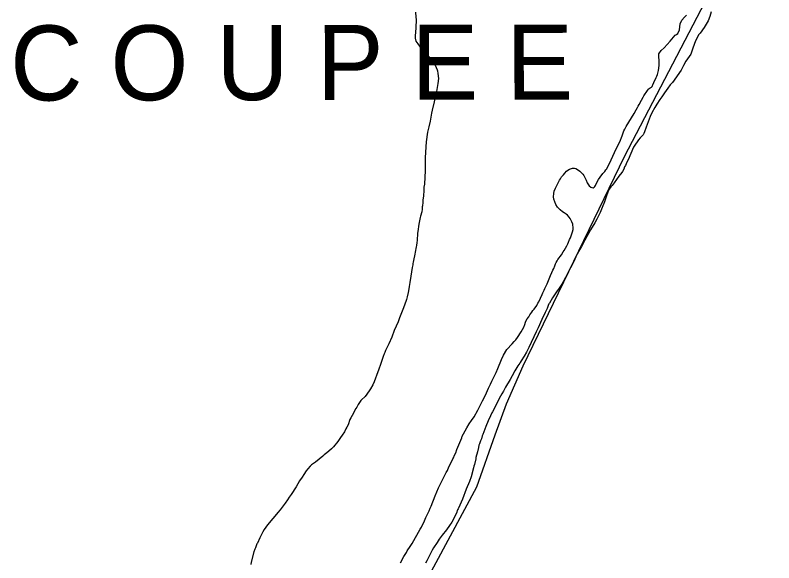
# Model space of a CAD drawing. Extents: x 3245246 to 3283090, y 806824 to 832173.
# Drawn here: x 3262804 to 3264493, y 815273 to 816493 of the extents above; entities that cross this region are included whole.
import ezdxf

# ---------------------------------------------------------------- set-up
doc = ezdxf.new("R2010")
doc.units = 0
for name, color, linetype in [('V-SITE-VEGE', 7, 'Continuous'), ('V-TOPO-GNAM-IDEN', 7, 'Continuous'), ('V-TOPO-SHOR', 7, 'Continuous')]:
    doc.layers.add(name, color=color, linetype=linetype)

msp = doc.modelspace()

# ---------------------------------------------------------------- linework, layer by layer
at = {"layer": 'V-SITE-VEGE'}
for p, q in [((3263694.9, 816499.5), (3263695.9, 816488.5)), ((3263695.9, 816488.5), (3263696.2, 816483.2)), ((3264287.5, 816482.1), (3264293.4, 816488.5)), ((3264293.4, 816488.5), (3264298, 816493)), ((3264350.4, 816490.3), (3264346.4, 816480.7)), ((3264353.3, 816500.6), (3264350.4, 816490.3)), ((3263696.2, 816483.2), (3263695.5, 816465.2)), ((3264282.8, 816460.7), (3264284.1, 816473.4)), ((3264284.1, 816473.4), (3264287.5, 816482.1)), ((3264346.4, 816480.7), (3264337.3, 816465.4)), ((3263695.5, 816465.2), (3263693.9, 816446.6)), ((3264278.6, 816452.4), (3264282.8, 816460.7)), ((3264328.4, 816453), (3264326, 816449.9)), ((3264337.3, 816465.4), (3264328.4, 816453)), ((3263693.9, 816446.6), (3263694.2, 816442)), ((3263694.2, 816442), (3263695.9, 816435.3)), ((3264262.2, 816434.8), (3264268.9, 816443.9)), ((3264268.9, 816443.9), (3264272.9, 816448.3)), ((3264272.9, 816448.3), (3264276, 816450.3)), ((3264276, 816450.3), (3264278.6, 816452.4)), ((3264326, 816449.9), (3264318.2, 816435.9)), ((3263695.9, 816435.3), (3263700.2, 816429)), ((3263700.2, 816429), (3263709.1, 816416.4)), ((3264241.7, 816414.7), (3264248.2, 816420.5)), ((3264248.2, 816420.5), (3264262.2, 816434.8)), ((3264312.6, 816419.4), (3264307.6, 816406.4)), ((3264318.2, 816435.9), (3264312.6, 816419.4)), ((3263709.1, 816416.4), (3263711.5, 816413.4)), ((3263711.5, 816413.4), (3263719.1, 816405.4)), ((3263719.1, 816405.4), (3263724.4, 816400.7)), ((3264236.7, 816407), (3264241.7, 816414.7)), ((3264237.1, 816385.7), (3264236.7, 816407)), ((3264307.6, 816406.4), (3264296.5, 816390.3)), ((3263724.4, 816400.7), (3263730.7, 816394.1)), ((3263730.7, 816394.1), (3263735.4, 816388.4)), ((3263735.4, 816388.4), (3263743.4, 816371.5)), ((3264237, 816380.6), (3264237.1, 816385.7)), ((3264296.5, 816390.3), (3264291.3, 816381.2)), ((3263743.4, 816371.5), (3263744, 816368.8)), ((3263744, 816368.8), (3263745, 816363.2)), ((3264233.3, 816360.7), (3264235.9, 816369.5)), ((3264235.9, 816369.5), (3264237, 816380.6)), ((3264286.3, 816370.9), (3264266.7, 816343.4)), ((3264291.3, 816381.2), (3264286.3, 816370.9)), ((3263746, 816351.9), (3263744.7, 816340.9)), ((3263745, 816363.2), (3263746, 816351.9)), ((3264225.5, 816343.4), (3264230.9, 816353.9)), ((3264230.9, 816353.9), (3264232.3, 816357)), ((3264232.3, 816357), (3264233.3, 816360.7)), ((3263744.7, 816340.9), (3263741.3, 816318.7)), ((3264221.8, 816334.2), (3264222.2, 816336.2)), ((3264222.2, 816336.2), (3264223.1, 816338)), ((3264223.1, 816338), (3264225.5, 816343.4)), ((3264261.9, 816337.6), (3264256.8, 816330.4)), ((3264266.7, 816343.4), (3264261.9, 816337.6)), ((3263741.3, 816318.7), (3263731.7, 816281.4)), ((3264203.2, 816313.4), (3264211.1, 816325.5)), ((3264211.1, 816325.5), (3264213.3, 816328.3)), ((3264213.3, 816328.3), (3264215.4, 816330)), ((3264215.4, 816330), (3264217.2, 816331.3)), ((3264217.2, 816331.3), (3264220, 816332.9)), ((3264220, 816332.9), (3264221.8, 816334.2)), ((3264249.4, 816320.1), (3264243.4, 816311.3)), ((3264256.8, 816330.4), (3264249.4, 816320.1)), ((3264192.5, 816294.2), (3264197.8, 816303.4)), ((3264197.8, 816303.4), (3264201.4, 816310.3)), ((3264201.4, 816310.3), (3264203.2, 816313.4)), ((3264238.9, 816305.1), (3264232, 816294.7)), ((3264243.4, 816311.3), (3264238.9, 816305.1)), ((3264185.9, 816282.1), (3264188.8, 816287.1)), ((3264188.8, 816287.1), (3264190.3, 816290.2)), ((3264190.3, 816290.2), (3264192.5, 816294.2)), ((3264227.6, 816287.2), (3264221.3, 816275.7)), ((3264232, 816294.7), (3264227.6, 816287.2)), ((3263730.7, 816275.1), (3263727.4, 816256.8)), ((3263731.7, 816281.4), (3263730.7, 816275.1)), ((3264175.8, 816264.3), (3264181.7, 816274.4)), ((3264181.7, 816274.4), (3264185.9, 816282.1)), ((3264217.4, 816267.2), (3264208.1, 816243.7)), ((3264221.3, 816275.7), (3264217.4, 816267.2)), ((3263727.4, 816256.8), (3263724.4, 816244.6)), ((3264164, 816245.1), (3264175.8, 816264.3)), ((3263724.4, 816244.6), (3263722, 816232.6)), ((3264155, 816224.5), (3264159, 816235.4)), ((3264159, 816235.4), (3264160.9, 816239.3)), ((3264160.9, 816239.3), (3264164, 816245.1)), ((3264208.1, 816243.7), (3264204.5, 816233)), ((3263722, 816232.6), (3263719, 816211)), ((3264149.6, 816211.1), (3264155, 816224.5)), ((3264195.3, 816220.1), (3264191.5, 816215.7)), ((3264201.4, 816226.2), (3264195.3, 816220.1)), ((3264203.1, 816229.6), (3264201.4, 816226.2)), ((3264204.5, 816233), (3264203.1, 816229.6)), ((3263719, 816211), (3263716.7, 816176.1)), ((3264141.9, 816195.4), (3264149.6, 816211.1)), ((3264181.5, 816201.1), (3264180.3, 816199.3)), ((3264184.9, 816205.8), (3264181.5, 816201.1)), ((3264188.4, 816211.1), (3264184.9, 816205.8)), ((3264191.5, 816215.7), (3264188.4, 816211.1)), ((3264130.7, 816170.9), (3264141.9, 816195.4)), ((3264176.4, 816189.8), (3264172.3, 816180.1)), ((3264177.7, 816193.7), (3264176.4, 816189.8)), ((3264180.3, 816199.3), (3264177.7, 816193.7)), ((3263716.7, 816176.1), (3263716.7, 816146.8)), ((3264120.6, 816150.6), (3264130.7, 816170.9)), ((3264169.3, 816172.1), (3264165.7, 816165.5)), ((3264172.3, 816180.1), (3264169.3, 816172.1)), ((3264033.8, 816147.6), (3264037.7, 816150.2)), ((3264037.7, 816150.2), (3264041.9, 816151.8)), ((3264041.9, 816151.8), (3264044.7, 816152.3)), ((3264044.7, 816152.3), (3264049.1, 816152.3)), ((3264049.1, 816152.3), (3264051.7, 816151.3)), ((3264051.7, 816151.3), (3264055.8, 816149.3)), ((3264055.8, 816149.3), (3264060.9, 816145.3)), ((3264118.5, 816148.3), (3264120.6, 816150.6)), ((3264158.7, 816150.2), (3264155.8, 816144.9)), ((3264160.3, 816155), (3264158.7, 816150.2)), ((3264162.1, 816158.1), (3264160.3, 816155)), ((3264165.7, 816165.5), (3264162.1, 816158.1)), ((3263716.7, 816146.8), (3263714.7, 816116.3)), ((3264017.8, 816128.6), (3264020.3, 816132.8)), ((3264020.3, 816132.8), (3264024.5, 816137.7)), ((3264024.5, 816137.7), (3264027.1, 816141.1)), ((3264027.1, 816141.1), (3264031.2, 816145.8)), ((3264031.2, 816145.8), (3264033.8, 816147.6)), ((3264060.9, 816145.3), (3264063.5, 816142.8)), ((3264063.5, 816142.8), (3264067.4, 816138.6)), ((3264067.4, 816138.6), (3264069.3, 816135.6)), ((3264069.3, 816135.6), (3264074.8, 816125.6)), ((3264102.5, 816127), (3264105.9, 816132.5)), ((3264105.9, 816132.5), (3264112, 816140.2)), ((3264112, 816140.2), (3264116.2, 816145.1)), ((3264116.2, 816145.1), (3264118.5, 816148.3)), ((3264147.9, 816134.7), (3264137.4, 816119.7)), ((3264154.4, 816142.8), (3264147.9, 816134.7)), ((3264155.8, 816144.9), (3264154.4, 816142.8)), ((3263714.7, 816116.3), (3263713.7, 816110)), ((3264006.4, 816107.5), (3264015.2, 816125.4)), ((3264015.2, 816125.4), (3264017.8, 816128.6)), ((3264074.8, 816125.6), (3264077.4, 816119.8)), ((3264077.4, 816119.8), (3264078.8, 816117.2)), ((3264078.8, 816117.2), (3264081.8, 816112.6)), ((3264095.5, 816113.5), (3264097.8, 816118.6)), ((3264097.8, 816118.6), (3264102.5, 816127)), ((3264137.4, 816119.7), (3264132.8, 816113.8)), ((3263713.6, 816100.7), (3263712.9, 816093)), ((3263713.7, 816110), (3263713.6, 816105.1)), ((3263713.6, 816105.1), (3263713.6, 816100.7)), ((3264002.7, 816095.9), (3264003.8, 816100.8)), ((3264003.8, 816100.8), (3264006.4, 816107.5)), ((3264081.8, 816112.6), (3264085.1, 816110.3)), ((3264085.1, 816110.3), (3264087.6, 816109.3)), ((3264087.6, 816109.3), (3264090.4, 816108.6)), ((3264090.4, 816108.6), (3264092.9, 816109.8)), ((3264092.9, 816109.8), (3264094.3, 816111.7)), ((3264094.3, 816111.7), (3264095.5, 816113.5)), ((3264124.8, 816102.8), (3264122.1, 816096.5)), ((3264126.4, 816105.8), (3264124.8, 816102.8)), ((3264128.2, 816108.5), (3264126.4, 816105.8)), ((3264129.9, 816110.5), (3264128.2, 816108.5)), ((3264132.8, 816113.8), (3264129.9, 816110.5)), ((3263712.4, 816090.5), (3263711.5, 816081.2)), ((3263712.9, 816093), (3263712.4, 816090.5)), ((3264002.2, 816088.5), (3264002.7, 816095.9)), ((3264003.1, 816082.9), (3264002.2, 816088.5)), ((3264007.5, 816071.1), (3264003.1, 816082.9)), ((3264120.1, 816091), (3264115.6, 816077.2)), ((3264122.1, 816096.5), (3264120.1, 816091)), ((3263710.1, 816065.9), (3263709.6, 816060.8)), ((3263710.6, 816068.2), (3263710.1, 816065.9)), ((3263711, 816073.8), (3263710.6, 816070.5)), ((3263710.6, 816070.5), (3263710.6, 816068.2)), ((3263711.5, 816081.2), (3263711, 816075.8)), ((3263711, 816075.8), (3263711, 816073.8)), ((3264010.8, 816065.5), (3264007.5, 816071.1)), ((3264016.8, 816059.3), (3264010.8, 816065.5)), ((3264115.6, 816077.2), (3264110.3, 816064.4)), ((3263706.6, 816047.8), (3263706.2, 816045.2)), ((3263708.2, 816053.1), (3263706.6, 816047.8)), ((3263708.7, 816055.2), (3263708.2, 816053.1)), ((3263709.6, 816060.8), (3263708.7, 816055.2)), ((3264022.4, 816055.1), (3264016.8, 816059.3)), ((3264025.9, 816053), (3264022.4, 816055.1)), ((3264030.5, 816049.7), (3264025.9, 816053)), ((3264033.1, 816047.4), (3264030.5, 816049.7)), ((3264106.1, 816053.4), (3264098.7, 816038.5)), ((3264110.3, 816064.4), (3264106.1, 816053.4)), ((3263703.4, 816031.3), (3263702.4, 816027.8)), ((3263705, 816042.4), (3263703.4, 816031.3)), ((3263706.2, 816045.2), (3263705, 816042.4)), ((3264037, 816043.2), (3264033.1, 816047.4)), ((3264039.1, 816040.2), (3264037, 816043.2)), ((3264041.4, 816035.8), (3264039.1, 816040.2)), ((3264042.6, 816032.6), (3264041.4, 816035.8)), ((3264044.9, 816027.5), (3264042.6, 816032.6)), ((3264093.9, 816030.8), (3264084.5, 816015.1)), ((3264098.7, 816038.5), (3264093.9, 816030.8)), ((3263702.4, 816027.8), (3263700.3, 816011.1)), ((3264044.4, 816010.5), (3264045.8, 816015.4)), ((3264046, 816018.9), (3264044.9, 816027.5)), ((3264045.8, 816015.4), (3264046, 816018.9)), ((3264084.5, 816015.1), (3264071.6, 815992.3)), ((3263699.6, 816007.2), (3263698.5, 815991.2)), ((3263700.3, 816011.1), (3263699.6, 816007.2)), ((3264038.1, 815993.4), (3264039.8, 815997.1)), ((3264039.8, 815997.1), (3264044.4, 816010.5)), ((3263696.9, 815980), (3263696.2, 815977)), ((3263698, 815987), (3263696.9, 815980)), ((3263698.5, 815991.2), (3263698, 815987)), ((3264031.6, 815979), (3264034.2, 815983.8)), ((3264034.2, 815983.8), (3264035.8, 815987.3)), ((3264035.8, 815987.3), (3264038.1, 815993.4)), ((3264071.6, 815992.3), (3264064.1, 815978.1)), ((3263694.3, 815965.2), (3263693.1, 815961)), ((3263696.2, 815977), (3263694.3, 815965.2)), ((3264019.6, 815959.3), (3264023.5, 815965.8)), ((3264023.5, 815965.8), (3264025.8, 815969)), ((3264025.8, 815969), (3264031.6, 815979)), ((3264059.8, 815970.7), (3264054.9, 815961.5)), ((3264064.1, 815978.1), (3264059.8, 815970.7)), ((3263690.3, 815946.6), (3263689.9, 815943.1)), ((3263693.1, 815961), (3263690.3, 815946.6)), ((3264010.1, 815945.6), (3264011.7, 815948.6)), ((3264011.7, 815948.6), (3264019.6, 815959.3)), ((3264054.9, 815961.5), (3264046.3, 815942.7)), ((3263687.6, 815930.8), (3263686.2, 815921.1)), ((3263688.7, 815937.1), (3263687.6, 815930.8)), ((3263688.9, 815939.7), (3263688.7, 815937.1)), ((3263689.9, 815943.1), (3263688.9, 815939.7)), ((3264002.9, 815928.6), (3264005.4, 815934.9)), ((3264005.4, 815934.9), (3264006.8, 815939.1)), ((3264006.8, 815939.1), (3264008.4, 815942.1)), ((3264008.4, 815942.1), (3264010.1, 815945.6)), ((3264046.3, 815942.7), (3264033, 815917.6)), ((3263686.2, 815921.1), (3263684.3, 815911.8)), ((3263988, 815895), (3263995.4, 815913.1)), ((3263995.4, 815913.1), (3263998.7, 815919.8)), ((3263998.7, 815919.8), (3264001, 815925.4)), ((3264001, 815925.4), (3264002.9, 815928.6)), ((3264033, 815917.6), (3264028.8, 815909)), ((3263682.4, 815897.7), (3263680.8, 815888.6)), ((3263684.3, 815911.8), (3263682.4, 815897.7)), ((3264023.6, 815899.4), (3264020.4, 815893.9)), ((3264028.8, 815909), (3264023.6, 815899.4)), ((3263680.1, 815883.5), (3263678.3, 815875.4)), ((3263680.8, 815888.6), (3263680.1, 815883.5)), ((3263978.7, 815874.8), (3263981.3, 815880.4)), ((3263981.3, 815880.4), (3263982.6, 815884.1)), ((3263982.6, 815884.1), (3263988, 815895)), ((3264014.8, 815885.4), (3264008.7, 815876.9)), ((3264020.4, 815893.9), (3264014.8, 815885.4)), ((3263676.4, 815865.9), (3263674.8, 815859.6)), ((3263678.3, 815875.4), (3263676.4, 815865.9)), ((3263969.4, 815854.9), (3263976.6, 815870.9)), ((3263976.6, 815870.9), (3263978.7, 815874.8)), ((3263999.9, 815863.8), (3263993.3, 815851.9)), ((3264008.7, 815876.9), (3263999.9, 815863.8)), ((3263670.6, 815846.9), (3263666.9, 815837.4)), ((3263674.8, 815859.6), (3263670.6, 815846.9)), ((3263959, 815838.6), (3263964.8, 815846.5)), ((3263964.8, 815846.5), (3263967.6, 815851.4)), ((3263967.6, 815851.4), (3263969.4, 815854.9)), ((3263990.5, 815846.5), (3263987.9, 815839.9)), ((3263992.1, 815850.1), (3263990.5, 815846.5)), ((3263993.3, 815851.9), (3263992.1, 815850.1)), ((3263666.9, 815837.4), (3263659.4, 815819)), ((3263949.5, 815825.6), (3263953.6, 815831.4)), ((3263953.6, 815831.4), (3263956.2, 815835.4)), ((3263956.2, 815835.4), (3263959, 815838.6)), ((3263983.9, 815830.7), (3263976.2, 815815.3)), ((3263987.9, 815839.9), (3263983.9, 815830.7)), ((3263659.4, 815819), (3263656.2, 815810.4)), ((3263939.9, 815809.2), (3263940.9, 815811.5)), ((3263940.9, 815811.5), (3263943.4, 815816.4)), ((3263943.4, 815816.4), (3263946.9, 815821.5)), ((3263946.9, 815821.5), (3263949.5, 815825.6)), ((3263976.2, 815815.3), (3263967.8, 815796.5)), ((3263656.2, 815810.4), (3263647.8, 815791)), ((3263930.4, 815788.1), (3263936, 815798.3)), ((3263936, 815798.3), (3263938.5, 815803.8)), ((3263938.5, 815803.8), (3263939.9, 815809.2)), ((3263967.8, 815796.5), (3263963.4, 815787.5)), ((3263647.8, 815791), (3263642, 815775.9)), ((3263922.3, 815775.5), (3263930.4, 815788.1)), ((3263963.4, 815787.5), (3263947.2, 815753.1)), ((3263635.3, 815761.3), (3263628.1, 815746.4)), ((3263642, 815775.9), (3263635.3, 815761.3)), ((3263898.6, 815748.2), (3263910, 815761.2)), ((3263910, 815761.2), (3263914.9, 815766.3)), ((3263914.9, 815766.3), (3263918.1, 815770.2)), ((3263918.1, 815770.2), (3263922.3, 815775.5)), ((3263628.1, 815746.4), (3263626.5, 815741.6)), ((3263891, 815735.9), (3263898.6, 815748.2)), ((3263947.2, 815753.1), (3263941.7, 815742.8)), ((3263623, 815733.2), (3263617.9, 815717.4)), ((3263625.1, 815738.8), (3263623, 815733.2)), ((3263626.5, 815741.6), (3263625.1, 815738.8)), ((3263886.5, 815726.1), (3263891, 815735.9)), ((3263936.5, 815733.5), (3263930.2, 815723.2)), ((3263941.7, 815742.8), (3263936.5, 815733.5)), ((3263617.9, 815717.4), (3263612.5, 815702.3)), ((3263878.2, 815706), (3263886.5, 815726.1)), ((3263922.9, 815712.2), (3263920.8, 815708.6)), ((3263926.9, 815718.1), (3263922.9, 815712.2)), ((3263928.2, 815719.7), (3263926.9, 815718.1)), ((3263930.2, 815723.2), (3263928.2, 815719.7)), ((3263610.9, 815698.9), (3263602.8, 815676.6)), ((3263612.5, 815702.3), (3263610.9, 815698.9)), ((3263865.2, 815677.9), (3263874.5, 815697.6)), ((3263874.5, 815697.6), (3263878.2, 815706)), ((3263915.8, 815700.8), (3263910.3, 815690.1)), ((3263920.8, 815708.6), (3263915.8, 815700.8)), ((3263602.8, 815676.6), (3263599.8, 815670.1)), ((3263861.7, 815671.4), (3263865.2, 815677.9)), ((3263905.7, 815682), (3263895.4, 815664.9)), ((3263910.3, 815690.1), (3263905.7, 815682)), ((3263595.1, 815661.1), (3263591.9, 815656.4)), ((3263599.8, 815670.1), (3263595.1, 815661.1)), ((3263850.5, 815646.8), (3263857.3, 815662.3)), ((3263857.3, 815662.3), (3263861.7, 815671.4)), ((3263895.4, 815664.9), (3263890.6, 815655.8)), ((3263582.6, 815643.7), (3263574.9, 815636)), ((3263591.9, 815656.4), (3263582.6, 815643.7)), ((3263843.8, 815634), (3263850.5, 815646.8)), ((3263884.4, 815644.2), (3263880.7, 815637.6)), ((3263887.1, 815649.6), (3263884.4, 815644.2)), ((3263890.6, 815655.8), (3263887.1, 815649.6)), ((3263567, 815626), (3263564, 815620.2)), ((3263573.3, 815634.6), (3263567, 815626)), ((3263574.9, 815636), (3263573.3, 815634.6)), ((3263836.8, 815619.4), (3263843.8, 815634)), ((3263880, 815635.6), (3263866.2, 815609.9)), ((3263880.7, 815637.6), (3263880, 815635.6)), ((3263561.9, 815616.8), (3263554, 815601.4)), ((3263564, 815620.2), (3263561.9, 815616.8)), ((3263825.2, 815598.6), (3263833.8, 815613.6)), ((3263833.8, 815613.6), (3263836.8, 815619.4)), ((3263866.2, 815609.9), (3263865, 815607.1)), ((3263549.1, 815592.6), (3263544.7, 815580.6)), ((3263550.8, 815596.3), (3263549.1, 815592.6)), ((3263554, 815601.4), (3263550.8, 815596.3)), ((3263819.9, 815590), (3263825.2, 815598.6)), ((3263861.7, 815601), (3263856.6, 815589.9)), ((3263865, 815607.1), (3263861.7, 815601)), ((3263542.2, 815575.2), (3263540.1, 815572)), ((3263544.7, 815580.6), (3263542.2, 815575.2)), ((3263809.2, 815574.2), (3263814.6, 815582.6)), ((3263814.6, 815582.6), (3263819.9, 815590)), ((3263851.4, 815577), (3263846.9, 815565.3)), ((3263856.6, 815589.9), (3263851.4, 815577)), ((3263536.6, 815565), (3263531.7, 815557.4)), ((3263540.1, 815572), (3263536.6, 815565)), ((3263799, 815555.2), (3263801.6, 815560.5)), ((3263801.6, 815560.5), (3263809.2, 815574.2)), ((3263844.8, 815559), (3263843.7, 815556)), ((3263846.9, 815565.3), (3263844.8, 815559)), ((3263522.2, 815543.9), (3263512.2, 815531.4)), ((3263527.8, 815552.3), (3263522.2, 815543.9)), ((3263531.7, 815557.4), (3263527.8, 815552.3)), ((3263786.9, 815525.7), (3263795.8, 815546.4)), ((3263795.8, 815546.4), (3263797.8, 815551.7)), ((3263797.8, 815551.7), (3263799, 815555.2)), ((3263840, 815544.9), (3263837.1, 815538)), ((3263841.6, 815549.5), (3263840, 815544.9)), ((3263843.7, 815556), (3263841.6, 815549.5)), ((3263508.1, 815527.2), (3263502, 815521.9)), ((3263512.2, 815531.4), (3263508.1, 815527.2)), ((3263784.4, 815518.3), (3263786.9, 815525.7)), ((3263834.9, 815530.1), (3263833, 815520.9)), ((3263836.3, 815535.2), (3263834.9, 815530.1)), ((3263837.1, 815538), (3263836.3, 815535.2)), ((3263488.8, 815511), (3263480.2, 815504)), ((3263492, 815514), (3263488.8, 815511)), ((3263497.6, 815518.6), (3263492, 815514)), ((3263502, 815521.9), (3263497.6, 815518.6)), ((3263779.3, 815506.9), (3263782.1, 815513.4)), ((3263782.1, 815513.4), (3263784.4, 815518.3)), ((3263829.6, 815507.8), (3263829.1, 815504.8)), ((3263833, 815520.9), (3263829.6, 815507.8)), ((3263463.7, 815491.5), (3263460.3, 815488.5)), ((3263472.3, 815497.8), (3263463.7, 815491.5)), ((3263480.2, 815504), (3263472.3, 815497.8)), ((3263769.5, 815487), (3263775.3, 815498.3)), ((3263775.3, 815498.3), (3263778.1, 815504.8)), ((3263778.1, 815504.8), (3263779.3, 815506.9)), ((3263826, 815492.1), (3263825, 815488.5)), ((3263829.1, 815504.8), (3263826, 815492.1)), ((3263451.9, 815478.5), (3263446.1, 815470.2)), ((3263455.1, 815482.9), (3263451.9, 815478.5)), ((3263460.3, 815488.5), (3263455.1, 815482.9)), ((3263759.8, 815466.8), (3263763.5, 815474.5)), ((3263763.5, 815474.5), (3263766.3, 815479.3)), ((3263766.3, 815479.3), (3263769.5, 815487)), ((3263824.2, 815484.8), (3263819.2, 815464.8)), ((3263825, 815488.5), (3263824.2, 815484.8)), ((3263442.6, 815464.1), (3263437, 815455.6)), ((3263446.1, 815470.2), (3263442.6, 815464.1)), ((3263752.6, 815453.6), (3263756.7, 815461.5)), ((3263756.7, 815461.5), (3263759.8, 815466.8)), ((3263819.2, 815464.8), (3263815.5, 815454.5)), ((3263429.6, 815442.6), (3263418.5, 815425.9)), ((3263437, 815455.6), (3263429.6, 815442.6)), ((3263738.9, 815422.7), (3263746.3, 815440.6)), ((3263746.3, 815440.6), (3263752.6, 815453.6)), ((3263815.5, 815454.5), (3263808.1, 815437.2)), ((3263418.5, 815425.9), (3263413.8, 815419.4)), ((3263729.8, 815399.3), (3263738.9, 815422.7)), ((3263808.1, 815437.2), (3263799.8, 815414.8)), ((3263404.5, 815405.9), (3263400.4, 815400.1)), ((3263410.3, 815414), (3263404.5, 815405.9)), ((3263413.8, 815419.4), (3263410.3, 815414)), ((3263799.8, 815414.8), (3263790.8, 815395.3)), ((3263393.4, 815391.3), (3263388.3, 815385.5)), ((3263400.4, 815400.1), (3263393.4, 815391.3)), ((3263720.5, 815378.4), (3263725.4, 815389.1)), ((3263725.4, 815389.1), (3263727.7, 815395.1)), ((3263727.7, 815395.1), (3263729.8, 815399.3)), ((3263788.8, 815391.1), (3263785.9, 815383.6)), ((3263790.2, 815393.4), (3263788.8, 815391.1)), ((3263790.8, 815395.3), (3263790.2, 815393.4)), ((3263381.8, 815377.2), (3263377.4, 815371.8)), ((3263388.3, 815385.5), (3263381.8, 815377.2)), ((3263714.7, 815366.6), (3263718.2, 815374)), ((3263718.2, 815374), (3263720.5, 815378.4)), ((3263782.6, 815377.4), (3263778.8, 815369.4)), ((3263785.9, 815383.6), (3263782.6, 815377.4)), ((3263365.5, 815358.1), (3263362.1, 815353)), ((3263377.4, 815371.8), (3263365.5, 815358.1)), ((3263708, 815353.1), (3263714.7, 815366.6)), ((3263770.8, 815356.5), (3263763.8, 815347)), ((3263775.6, 815364.1), (3263770.8, 815356.5)), ((3263778.8, 815369.4), (3263775.6, 815364.1)), ((3263354.9, 815342.1), (3263348.6, 815328.9)), ((3263358.1, 815347.9), (3263354.9, 815342.1)), ((3263362.1, 815353), (3263358.1, 815347.9)), ((3263687.3, 815316.3), (3263705, 815348)), ((3263705, 815348), (3263708, 815353.1)), ((3263763.8, 815347), (3263754, 815334.8)), ((3263348.6, 815328.9), (3263343, 815317.5)), ((3263748, 815326.2), (3263743.4, 815318.9)), ((3263754, 815334.8), (3263748, 815326.2)), ((3263338.8, 815307.1), (3263337.2, 815303.6)), ((3263341.9, 815315.5), (3263338.8, 815307.1)), ((3263343, 815317.5), (3263341.9, 815315.5)), ((3263676.6, 815300), (3263683.4, 815310)), ((3263683.4, 815310), (3263687.3, 815316.3)), ((3263735.2, 815306.8), (3263732, 815301.2)), ((3263743.4, 815318.9), (3263735.2, 815306.8)), ((3263335.4, 815297.6), (3263329.5, 815274.6)), ((3263337.2, 815303.6), (3263335.4, 815297.6)), ((3263666.2, 815282.4), (3263668.7, 815287.7)), ((3263668.7, 815287.7), (3263674.6, 815296.1)), ((3263674.6, 815296.1), (3263676.6, 815300)), ((3263727.4, 815292.9), (3263720.1, 815277.8)), ((3263732, 815301.2), (3263727.4, 815292.9)), ((3263329.5, 815274.6), (3263328.6, 815269.5)), ((3263661.8, 815273.3), (3263664.3, 815278.9)), ((3263664.3, 815278.9), (3263666.2, 815282.4)), ((3263720.1, 815277.8), (3263717.3, 815272.6))]:
    msp.add_line(p, q, dxfattribs=at)
at = {"layer": 'V-TOPO-SHOR'}
msp.add_lwpolyline([(3263709.3, 815214.4), (3263831.5, 815442.9), (3263872.2, 815558.7), (3263897.3, 815627.5), (3263934.9, 815712), (3264160.5, 816178.4), (3264492.6, 816816.8)], dxfattribs=at)

# ---------------------------------------------------------------- texts
at = {"layer": 'V-TOPO-GNAM-IDEN'}
msp.add_text('C O U P E E ', height=167, rotation=0.1065, dxfattribs=at).set_placement((3262792.7, 816302.9))

doc.saveas('drawing.dxf')
